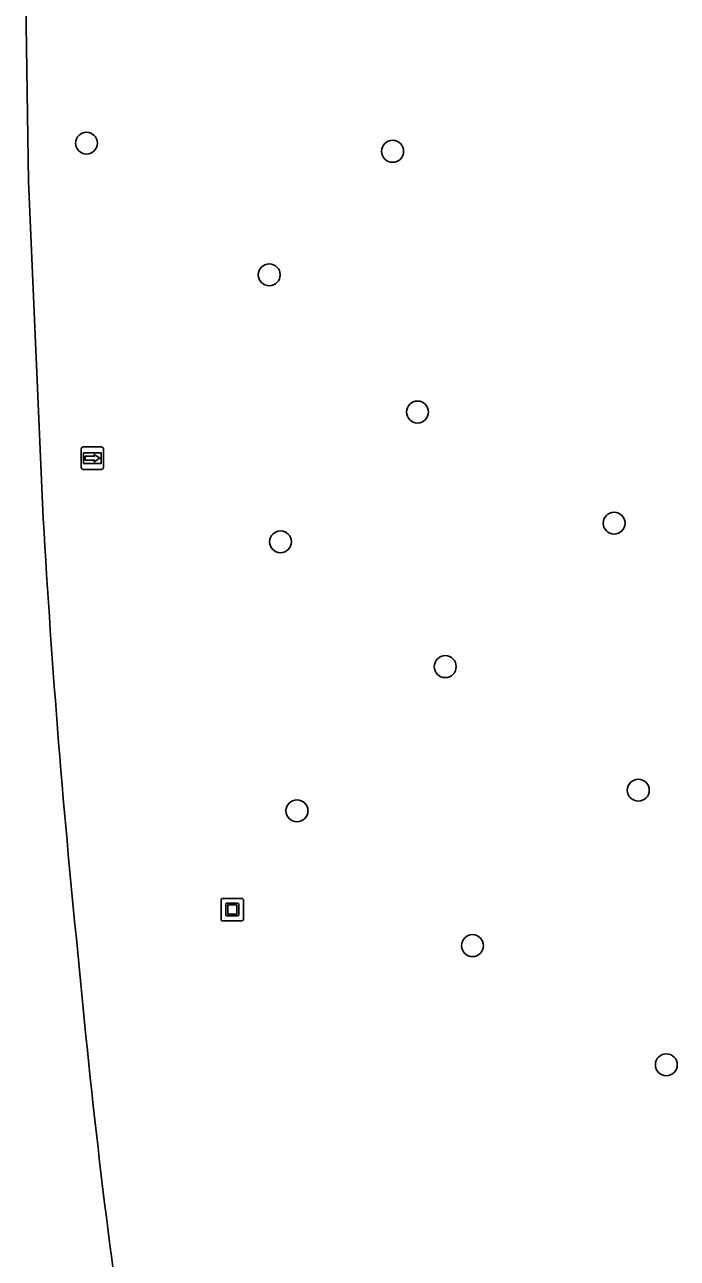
# Model space of a CAD drawing. Extents: x 161477 to 163040, y 383680 to 384868.
# Drawn here: x 161477.8 to 161506.9, y 384034 to 384088.9 of the extents above; entities that cross this region are included whole.
import ezdxf

# ---------------------------------------------------------------- set-up
doc = ezdxf.new("R2010")
doc.units = 0
for name, color, linetype in [('IMGEO_Boom', 7, 'Continuous'), ('IMGEO_Kunstobject', 7, 'Continuous'), ('IMGEO_Rijbaan_lokaal_gesloten', 7, 'Continuous'), ('IMGEO_Wegwijzer', 7, 'Continuous')]:
    doc.layers.add(name, color=color, linetype=linetype)

msp = doc.modelspace()

# ---------------------------------------------------------------- linework, layer by layer
at = {"layer": 'IMGEO_Boom'}
for centre in [(161480.545, 384083.656), (161494.174, 384083.293), (161488.681, 384077.789), (161495.282, 384071.679), (161504.036, 384066.728), (161489.182, 384065.899), (161496.517, 384060.339), (161505.112, 384054.835), (161489.914, 384053.917), (161497.732, 384047.914), (161506.361, 384042.606)]:
    msp.add_circle(centre, 0.489, dxfattribs=at)
at = {"layer": 'IMGEO_Kunstobject'}
for p, q in [((161486.537, 384049.935), (161486.537, 384049.094)), ((161486.537, 384049.935), (161486.537, 384049.094)), ((161487.453, 384050.019), (161486.612, 384050.019)), ((161487.453, 384050.019), (161486.612, 384050.019)), ((161487.537, 384049.103), (161487.537, 384049.944)), ((161487.537, 384049.103), (161487.537, 384049.944)), ((161486.751, 384049.283), (161486.751, 384049.757)), ((161486.801, 384049.807), (161487.275, 384049.807)), ((161486.831, 384049.707), (161486.831, 384049.333)), ((161487.225, 384049.727), (161486.851, 384049.727)), ((161487.245, 384049.333), (161487.245, 384049.707)), ((161487.325, 384049.757), (161487.325, 384049.283)), ((161486.621, 384049.019), (161487.462, 384049.019)), ((161486.621, 384049.019), (161487.462, 384049.019)), ((161487.275, 384049.233), (161486.801, 384049.233)), ((161486.851, 384049.313), (161487.225, 384049.313))]:
    msp.add_line(p, q, dxfattribs=at)
for centre, radius, start, end in [((161486.615, 384049.941), 0.0779, 92.4484, 184.2845), ((161486.615, 384049.941), 0.0779, 92.4484, 184.2845), ((161487.459, 384049.941), 0.0779, 2.4484, 94.2845), ((161487.459, 384049.941), 0.0779, 2.4484, 94.2845), ((161486.801, 384049.757), 0.05, 90, 180), ((161486.851, 384049.707), 0.02, 90, 180), ((161486.851, 384049.333), 0.02, 180, 270), ((161487.225, 384049.707), 0.02, 360, 90), ((161487.225, 384049.333), 0.02, 270, 0), ((161487.275, 384049.757), 0.05, 360, 90), ((161486.615, 384049.097), 0.0779, 182.4484, 274.2845), ((161486.615, 384049.097), 0.0779, 182.4484, 274.2845), ((161486.801, 384049.283), 0.05, 180, 270), ((161487.275, 384049.283), 0.05, 270, 0), ((161487.459, 384049.097), 0.0779, 272.4484, 4.2845), ((161487.459, 384049.097), 0.0779, 272.4484, 4.2845)]:
    msp.add_arc(centre, radius, start, end, dxfattribs=at)
at = {"layer": 'IMGEO_Rijbaan_lokaal_gesloten'}
msp.add_lwpolyline([(161478.621, 384066.941), (161477.958, 384081.944), (161477.834, 384090.917), (161477.793, 384098.931), (161477.919, 384106.004), (161477.921, 384106.122)], dxfattribs=at)
for centre, radius, start, end in [((161909.517, 384091.47), 431.594, 183.25812, 185.91597), ((161816.472, 384077.726), 337.652, 185.22351, 188.61224)]:
    msp.add_arc(centre, radius, start, end, dxfattribs=at)
at = {"layer": 'IMGEO_Wegwijzer'}
for p, q in [((161480.313, 384069.224), (161480.313, 384070.024)), ((161480.313, 384070.024), (161480.313, 384069.224)), ((161480.413, 384070.124), (161481.203, 384070.124)), ((161481.203, 384070.124), (161480.413, 384070.124)), ((161481.303, 384070.024), (161481.303, 384069.224)), ((161481.303, 384069.224), (161481.303, 384070.024)), ((161481.203, 384069.124), (161480.413, 384069.124)), ((161480.413, 384069.124), (161481.203, 384069.124))]:
    msp.add_line(p, q, dxfattribs=at)
for points in [[(161480.414, 384069.856), (161481.202, 384069.856), (161481.202, 384069.392), (161480.414, 384069.392), (161480.414, 384069.856)], [(161480.479, 384069.708), (161480.479, 384069.624), (161480.479, 384069.54), (161480.89, 384069.54), (161480.89, 384069.457), (161481.137, 384069.624), (161480.89, 384069.791), (161480.89, 384069.708), (161480.479, 384069.708)]]:
    msp.add_lwpolyline(points, dxfattribs=at)
for centre, start, end in [((161480.413, 384070.024), 90, 180), ((161480.413, 384070.024), 90, 180), ((161481.203, 384070.024), 0, 90), ((161481.203, 384070.024), 360, 90), ((161480.413, 384069.224), 180, 270), ((161480.413, 384069.224), 180, 270), ((161481.203, 384069.224), 270, 0), ((161481.203, 384069.224), 270, 0)]:
    msp.add_arc(centre, 0.1, start, end, dxfattribs=at)

doc.saveas('drawing.dxf')
